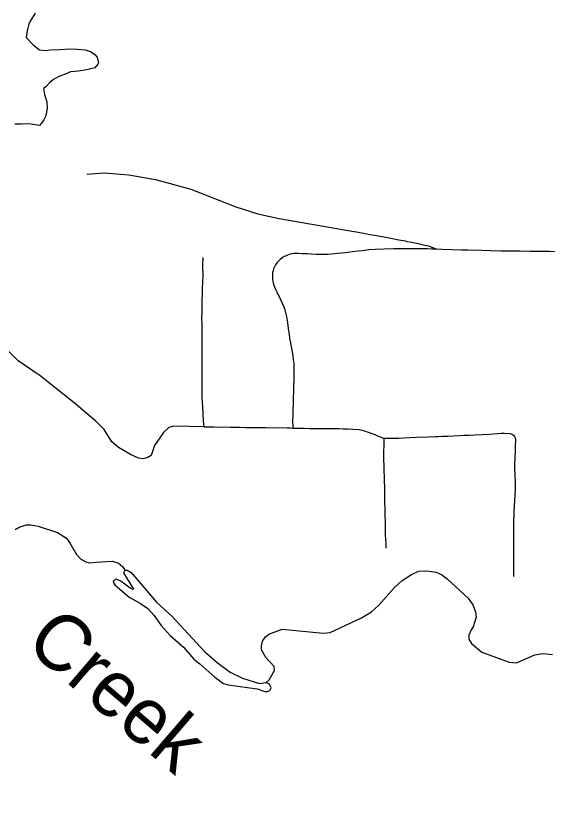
# Model space of a CAD drawing. Extents: x -19 to 366, y -4 to 359.
# Drawn here: x 143.264 to 144.022, y 186.185 to 187.329 of the extents above; entities that cross this region are included whole.
import ezdxf

# ---------------------------------------------------------------- set-up
doc = ezdxf.new("R2010")
doc.units = 0
for name, color, linetype in [('R_ROW', 7, 'Continuous'), ('R_ROW Annot', 7, 'Continuous'), ('R_Temp Easement', 7, 'Continuous'), ('Sheet Fence', 7, 'Continuous'), ('T_Indications', 7, 'Continuous')]:
    doc.layers.add(name, color=color, linetype=linetype)

msp = doc.modelspace()

# ---------------------------------------------------------------- linework, layer by layer
at = {"layer": 'R_ROW'}
for points in [[(143.8634, 186.9966), (143.861, 186.9966), (143.8579, 186.9967), (143.856, 186.9968), (143.8504, 186.9969), (143.8404, 186.997), (143.8289, 186.997), (143.8148, 186.997), (143.8023, 186.997), (143.7881, 186.9967), (143.7757, 186.9962), (143.7662, 186.9956), (143.7576, 186.9945), (143.7507, 186.9938), (143.7363, 186.9919), (143.7328, 186.9915), (143.7276, 186.9909), (143.7221, 186.9904), (143.7136, 186.9896), (143.7082, 186.9892), (143.6999, 186.9891), (143.6921, 186.9892), (143.6849, 186.9895), (143.679, 186.9899), (143.672, 186.9902), (143.6667, 186.9904), (143.6604, 186.9905), (143.6565, 186.9898), (143.6533, 186.989), (143.6508, 186.9881), (143.648, 186.9869), (143.6463, 186.986), (143.6435, 186.9842), (143.6406, 186.982), (143.6384, 186.9799), (143.6364, 186.9776), (143.634, 186.9741), (143.6325, 186.9715), (143.6312, 186.9684), (143.6305, 186.966), (143.6298, 186.9634), (143.6295, 186.9612), (143.6294, 186.958), (143.6296, 186.9543), (143.63, 186.9512), (143.6312, 186.9461), (143.6323, 186.9432), (143.6335, 186.9405), (143.6357, 186.9357), (143.6368, 186.9332), (143.6389, 186.929), (143.6413, 186.9241), (143.6434, 186.9197), (143.6455, 186.9145), (143.647, 186.9103), (143.6481, 186.9062), (143.6494, 186.9009), (143.6504, 186.8948), (143.6513, 186.8884), (143.652, 186.883), (143.6531, 186.8755), (143.6539, 186.8695), (143.6551, 186.863), (143.6561, 186.8578), (143.6571, 186.8527), (143.658, 186.8474), (143.6586, 186.8441), (143.6592, 186.8394), (143.6599, 186.8335), (143.66, 186.8256), (143.6599, 186.819), (143.6593, 186.7927), (143.6591, 186.7849), (143.6584, 186.7585), (143.6583, 186.753), (143.6585, 186.7418)], [(144.1855, 186.9906), (144.1679, 186.9906), (144.1509, 186.9909), (144.1348, 186.991), (144.1176, 186.9911), (144.1025, 186.9914), (144.0853, 186.9918), (144.0695, 186.9922), (144.0243, 186.9931), (144.0038, 186.9933), (143.9963, 186.9934), (143.9818, 186.9936), (143.9706, 186.9938), (143.9548, 186.9939), (143.9394, 186.9943), (143.928, 186.9947), (143.9082, 186.9952), (143.8986, 186.9954), (143.8849, 186.9958), (143.8708, 186.9964), (143.8634, 186.9966)], [(143.5321, 186.7437), (143.5314, 186.7518), (143.5306, 186.7631), (143.5301, 186.7708), (143.5295, 186.7863), (143.5294, 186.7945), (143.5295, 186.8035), (143.5295, 186.8211), (143.5296, 186.8318), (143.5295, 186.8421), (143.5295, 186.8487), (143.5296, 186.8577), (143.5295, 186.8652), (143.5294, 186.873), (143.5293, 186.8807), (143.5293, 186.8892), (143.5291, 186.8986), (143.5293, 186.9063), (143.5296, 186.9154), (143.5296, 186.9242), (143.5298, 186.9326), (143.5299, 186.9407), (143.5304, 186.9501), (143.5306, 186.9585), (143.5304, 186.9734), (143.5307, 186.9848)], [(143.5321, 186.7437), (143.5389, 186.7436), (143.5461, 186.7434), (143.5698, 186.7428), (143.5762, 186.7428), (143.5825, 186.7428), (143.5915, 186.7427), (143.6046, 186.7426), (143.6122, 186.7426), (143.6198, 186.7425), (143.6505, 186.7419), (143.6545, 186.742), (143.6585, 186.7418)], [(143.6585, 186.7418), (143.6686, 186.7414), (143.675, 186.7414), (143.6827, 186.7412), (143.688, 186.7412), (143.6956, 186.7413), (143.7032, 186.7412), (143.7092, 186.7412), (143.7151, 186.7412), (143.7237, 186.7409), (143.7303, 186.7407), (143.7376, 186.7405), (143.7442, 186.7402), (143.7529, 186.7395), (143.7588, 186.7383), (143.762, 186.7374), (143.7646, 186.7365), (143.7675, 186.7355), (143.7753, 186.7324), (143.7802, 186.7304), (143.7852, 186.7283), (143.7881, 186.7275)], [(143.7881, 186.7275), (143.7887, 186.7274), (143.7907, 186.7274), (143.7943, 186.7275), (143.7985, 186.7274), (143.8044, 186.7273), (143.809, 186.7273), (143.825, 186.7281), (143.8349, 186.7286), (143.8514, 186.7292), (143.8615, 186.7296), (143.8659, 186.7298), (143.8714, 186.73), (143.8794, 186.7304), (143.8872, 186.7307), (143.896, 186.7312), (143.902, 186.7315), (143.9099, 186.7318), (143.9179, 186.732), (143.9283, 186.7324), (143.9384, 186.7329), (143.95, 186.7338), (143.9554, 186.7344), (143.9598, 186.7345), (143.9677, 186.7342), (143.9702, 186.7335), (143.9717, 186.7326), (143.9731, 186.7315), (143.9743, 186.7299), (143.975, 186.7285), (143.9757, 186.7266), (143.9759, 186.7242), (143.9755, 186.7162), (143.9753, 186.7119), (143.9746, 186.6966), (143.9745, 186.6925), (143.9745, 186.6817), (143.9746, 186.6778), (143.9746, 186.677), (143.9748, 186.6733), (143.9751, 186.6658), (143.9753, 186.6535), (143.9749, 186.6461), (143.9739, 186.6304), (143.9734, 186.622), (143.9731, 186.6041), (143.973, 186.5997), (143.9728, 186.585), (143.9729, 186.5773), (143.9729, 186.5629), (143.9729, 186.5552), (143.9729, 186.5459), (143.973, 186.5411), (143.9729, 186.5302)], [(143.7881, 186.7275), (143.788, 186.72), (143.7879, 186.7048), (143.7879, 186.6976), (143.788, 186.6875), (143.7887, 186.6655), (143.7889, 186.6577), (143.7891, 186.6498), (143.7892, 186.6419), (143.7893, 186.6358), (143.7894, 186.6272), (143.7898, 186.6159), (143.7899, 186.609), (143.7901, 186.5951), (143.7903, 186.5889), (143.791, 186.5775), (143.791, 186.5704)]]:
    msp.add_lwpolyline(points, dxfattribs=at)
at = {"layer": 'R_ROW Annot'}
msp.add_lwpolyline([(143.3653, 187.1034), (143.39, 187.1052), (143.4247, 187.1028), (143.4627, 187.0958), (143.5132, 187.0822), (143.5772, 187.057), (143.6089, 187.047), (143.6389, 187.0405), (143.74, 187.0227), (143.7425, 187.0223), (143.7492, 187.0212), (143.754, 187.0203), (143.7597, 187.0193), (143.7639, 187.0185), (143.768, 187.0177), (143.7754, 187.0164), (143.788, 187.0141), (143.7958, 187.0127), (143.8094, 187.01), (143.8186, 187.0083), (143.8211, 187.0078), (143.8282, 187.0065), (143.8321, 187.0057), (143.8349, 187.0052), (143.8372, 187.0047), (143.8408, 187.0038), (143.8465, 187.0025), (143.8512, 187.0014), (143.8578, 186.9991), (143.8634, 186.9966)], dxfattribs=at)
at = {"layer": 'R_Temp Easement'}
for points in [[(143.2916, 187.3328), (143.2844, 187.3218), (143.2824, 187.3171), (143.2808, 187.3116), (143.2802, 187.3082), (143.2797, 187.305), (143.2786, 187.2981), (143.2893, 187.2875), (143.2975, 187.2809), (143.3058, 187.2796), (143.3136, 187.2806), (143.3267, 187.2813), (143.3404, 187.282), (143.3512, 187.2819), (143.3627, 187.2806), (143.3702, 187.2782), (143.3766, 187.2739), (143.3796, 187.2702), (143.3819, 187.2624), (143.3807, 187.2603), (143.3763, 187.2553), (143.365, 187.2522), (143.3532, 187.2504), (143.3418, 187.2496), (143.334, 187.2462), (143.3243, 187.2424), (143.3177, 187.2383), (143.3123, 187.2341), (143.3065, 187.2281), (143.3035, 187.2255), (143.3048, 187.2173), (143.3082, 187.2064), (143.3084, 187.1979), (143.3078, 187.1918), (143.3061, 187.1856), (143.304, 187.1812), (143.3018, 187.1782), (143.3001, 187.1758), (143.2975, 187.1728), (143.2822, 187.1752), (143.2716, 187.1748), (143.2625, 187.1748)], [(143.2628, 186.5972), (143.2685, 186.6003), (143.2786, 186.6037), (143.2854, 186.6038), (143.2956, 186.6019), (143.3234, 186.5927), (143.3359, 186.5846), (143.3413, 186.5774), (143.3503, 186.5617), (143.356, 186.5553), (143.3636, 186.5509), (143.3695, 186.5498), (143.3784, 186.5506), (143.4013, 186.552), (143.4095, 186.5496), (143.4162, 186.5441), (143.419, 186.5394), (143.4175, 186.5354), (143.4317, 186.5123), (143.4311, 186.5115), (143.4266, 186.5134), (143.4136, 186.5234), (143.407, 186.5266), (143.4034, 186.5247), (143.4028, 186.5221), (143.4051, 186.5183), (143.4253, 186.5007), (143.4414, 186.4918)], [(143.419, 186.5394), (143.4225, 186.5394), (143.4282, 186.536), (143.4644, 186.4935), (143.4865, 186.4734), (143.5326, 186.4233), (143.5509, 186.4074), (143.5694, 186.3937), (143.5869, 186.3854), (143.611, 186.3777), (143.6205, 186.3791)], [(143.4414, 186.4918), (143.4519, 186.4847), (143.4609, 186.4746), (143.4712, 186.4605), (143.4836, 186.4463), (143.5026, 186.4293), (143.5175, 186.4124), (143.5261, 186.4058), (143.5472, 186.3865), (143.5598, 186.3779), (143.5666, 186.376), (143.6078, 186.3701), (143.6188, 186.3662), (143.6222, 186.3662), (143.6258, 186.3677), (143.6277, 186.3715), (143.6254, 186.3766), (143.6205, 186.3791), (143.6248, 186.3827), (143.6322, 186.396), (143.6319, 186.4021), (143.6203, 186.4149), (143.614, 186.4256), (143.6138, 186.4309), (143.6151, 186.4381), (143.6194, 186.4444), (143.6243, 186.4482), (143.6433, 186.4553), (143.7017, 186.4495), (143.7116, 186.4505), (143.7563, 186.4715), (143.7705, 186.4796), (143.7811, 186.4891), (143.8034, 186.5144), (143.8143, 186.5247), (143.8274, 186.533), (143.8374, 186.5376), (143.8494, 186.5382), (143.8628, 186.5365), (143.8704, 186.533), (143.8782, 186.5269), (143.9083, 186.4995), (143.915, 186.4897), (143.9189, 186.4798), (143.9196, 186.4722), (143.9153, 186.4585), (143.9125, 186.4542), (143.9095, 186.4464), (143.9095, 186.4407), (143.9132, 186.4346), (143.9278, 186.4223), (143.9666, 186.4083), (143.9772, 186.4073), (144.0032, 186.4185), (144.0149, 186.4204), (144.0286, 186.4188)]]:
    msp.add_lwpolyline(points, dxfattribs=at)
at = {"layer": 'Sheet Fence'}
for points in [[(146.7783, 1.697), (146.5788, 10.3131), (146.3785, 18.9294), (146.1776, 27.5458), (145.9759, 36.1624), (145.7736, 44.7791), (145.5705, 53.396), (145.3668, 62.013), (145.1624, 70.6301), (144.9572, 79.2474), (144.7514, 87.8648), (144.5449, 96.4823), (144.3377, 105.1), (144.1299, 113.7179), (143.9213, 122.3359), (143.712, 130.954), (143.5021, 139.5723), (143.2915, 148.1907), (143.0802, 156.8092), (142.8682, 165.4279), (142.6555, 174.0468), (142.4422, 182.6658), (142.2282, 191.2849), (142.0135, 199.9042), (141.7981, 208.5236), (141.582, 217.1432), (141.3653, 225.7629), (141.1479, 234.3828), (140.9298, 243.0028), (140.711, 251.623), (140.4916, 260.2433), (140.2715, 268.8638), (140.0508, 277.4844), (139.8293, 286.1051), (139.6072, 294.726), (139.3845, 303.3471), (139.161, 311.9683), (138.937, 320.5896), (138.7122, 329.2111), (138.4868, 337.8328), (138.2607, 346.4546)], [(0, 180.8999), (7.1228, 180.9044), (14.2457, 180.9176), (21.3685, 180.9397), (28.4912, 180.9706), (35.614, 181.0103), (42.7366, 181.0589), (49.8592, 181.1163), (56.9818, 181.1825), (64.1042, 181.2575), (71.2266, 181.3414), (78.3488, 181.4341), (85.4709, 181.5357), (92.5929, 181.646), (99.7147, 181.7652), (106.8364, 181.8933), (113.9579, 182.0301), (121.0793, 182.1758), (128.2005, 182.3303), (135.3214, 182.4936), (142.4422, 182.6658), (149.5627, 182.8468), (156.683, 183.0366), (163.8031, 183.2352), (170.9229, 183.4427), (178.0425, 183.659), (185.1617, 183.8841), (192.2807, 184.1181), (199.3994, 184.3608), (206.5178, 184.6124), (213.6359, 184.8728), (220.7537, 185.1421), (227.8711, 185.4201), (234.9881, 185.707), (242.1048, 186.0027), (249.2212, 186.3073), (256.3371, 186.6206), (263.4526, 186.9428), (270.5678, 187.2738), (277.6825, 187.6136), (284.7968, 187.9622), (291.9107, 188.3197), (299.0241, 188.6859), (306.1371, 189.061), (313.2495, 189.4449), (320.3615, 189.8377), (327.4731, 190.2392), (334.5841, 190.6495), (341.6946, 191.0687)]]:
    msp.add_spline(points, degree=3, dxfattribs=at)
at = {"layer": 'T_Indications'}
msp.add_lwpolyline([(143.5321, 186.7437), (143.4886, 186.7445), (143.4817, 186.7424), (143.4742, 186.7354), (143.4614, 186.7167), (143.4566, 186.7028), (143.4512, 186.6991), (143.4448, 186.698), (143.4389, 186.6986), (143.4272, 186.7039), (143.4101, 186.7141), (143.4005, 186.7221), (143.3898, 186.7397), (143.3781, 186.7515), (143.3471, 186.7776), (143.2985, 186.8161), (143.2675, 186.8375), (143.2489, 186.8562)], dxfattribs=at)

# ---------------------------------------------------------------- texts
at = {"layer": 'R_Temp Easement'}
msp.add_text('Creek', height=0.08, rotation=319.3735, dxfattribs=at).set_placement((143.2746, 186.4316))

doc.saveas('drawing.dxf')
